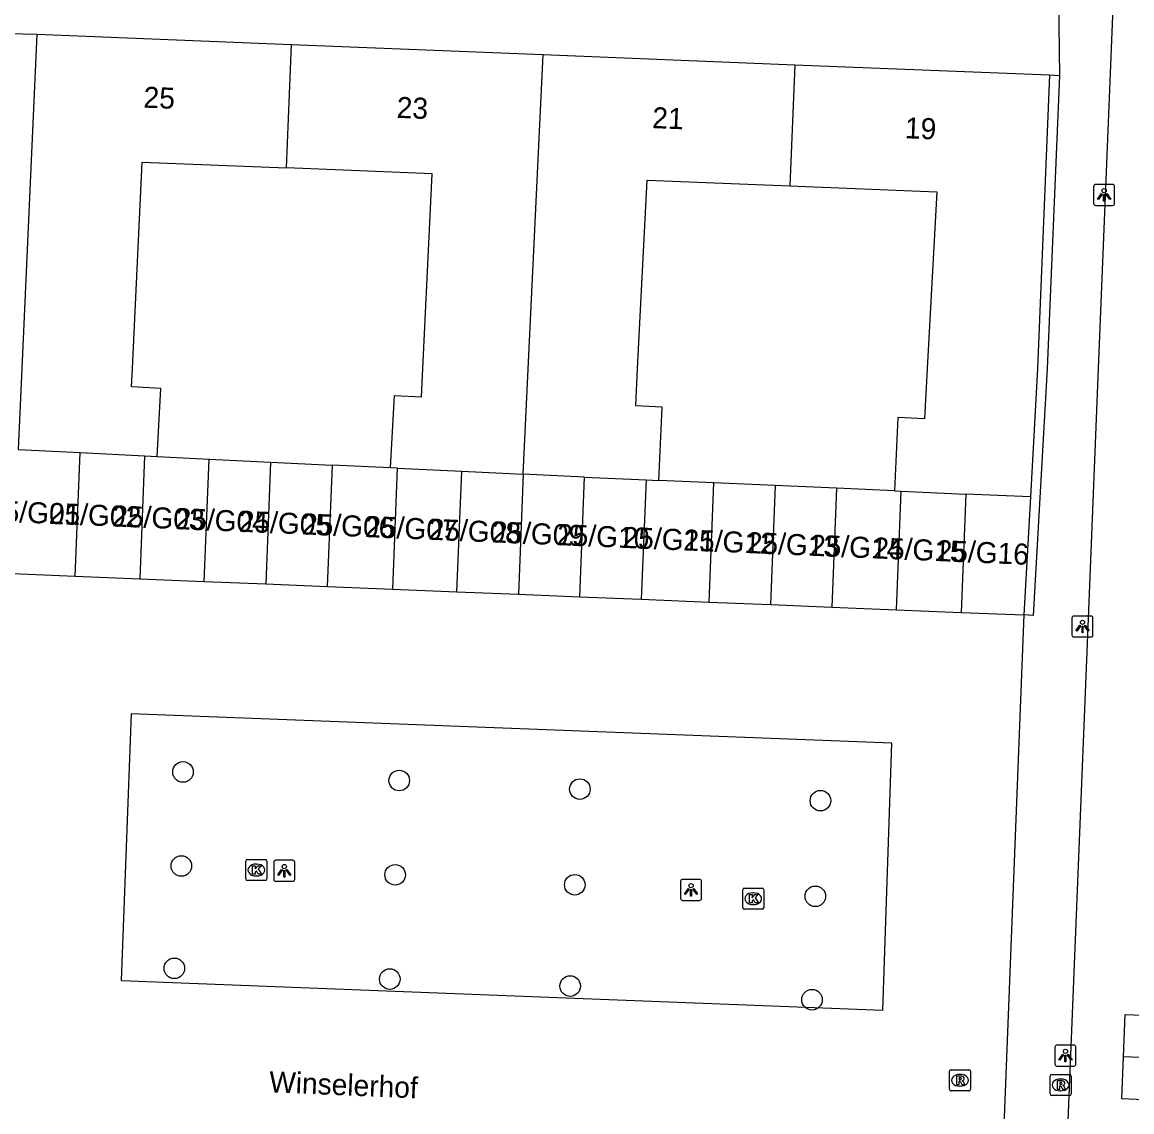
# Model space of a CAD drawing. Extents: x 160787 to 161428, y 386828 to 387483.
# Drawn here: x 161039.4 to 161092.1, y 386964.7 to 387016.5 of the extents above; entities that cross this region are included whole.
import ezdxf

# ---------------------------------------------------------------- set-up
doc = ezdxf.new("R2010")
doc.units = 0
for name, color, linetype in [('IMGEO_Boom', 7, 'Continuous'), ('IMGEO_Kolk', 7, 'Continuous'), ('IMGEO_Lichtpunt', 7, 'Continuous'), ('IMGEO_Openbare_ruimte_label', 7, 'Continuous'), ('IMGEO_Pand', 7, 'Continuous'), ('IMGEO_Pand_nummerreeks', 7, 'Continuous'), ('IMGEO_Rijbaan_lokaal_open', 7, 'Continuous'), ('IMGEO_Rioolput', 7, 'Continuous'), ('IMGEO_Voetpad_open', 7, 'Continuous')]:
    doc.layers.add(name, color=color, linetype=linetype)

msp = doc.modelspace()

# ---------------------------------------------------------------- linework, layer by layer
at = {"layer": 'IMGEO_Boom'}
for centre in [(161047.048, 386980.829), (161057.319, 386980.421), (161065.902, 386980.013), (161077.328, 386979.464), (161046.97, 386976.36), (161057.126, 386975.939), (161065.658, 386975.467), (161077.084, 386974.919), (161046.637, 386971.497), (161056.87, 386970.987), (161065.44, 386970.655), (161076.929, 386970.005)]:
    msp.add_circle(centre, 0.489, dxfattribs=at)
at = {"layer": 'IMGEO_Kolk'}
for p, q in [((161050.033, 386975.743), (161050.033, 386976.595)), ((161050.108, 386976.669), (161050.96, 386976.669)), ((161050.521, 386976.449), (161050.546, 386976.449)), ((161051.034, 386976.595), (161051.034, 386975.743)), ((161050.544, 386975.889), (161050.519, 386975.889)), ((161050.96, 386975.669), (161050.108, 386975.669)), ((161073.634, 386974.379), (161073.634, 386975.231)), ((161073.709, 386975.305), (161074.561, 386975.305)), ((161074.635, 386975.231), (161074.635, 386974.379)), ((161074.122, 386975.085), (161074.147, 386975.085)), ((161074.561, 386974.305), (161073.709, 386974.305)), ((161074.145, 386974.525), (161074.12, 386974.525))]:
    msp.add_line(p, q, dxfattribs=at)
for points in [[(161050.033, 386975.743), (161050.033, 386976.595)], [(161050.108, 386976.669), (161050.96, 386976.669)], [(161050.354, 386976.369), (161050.477, 386976.369), (161050.477, 386976.218), (161050.607, 386976.369), (161050.771, 386976.369), (161050.625, 386976.218), (161050.778, 386975.969), (161050.626, 386975.969), (161050.541, 386976.133), (161050.477, 386976.066), (161050.477, 386975.969), (161050.354, 386975.969), (161050.354, 386976.369)], [(161051.034, 386976.595), (161051.034, 386975.743)], [(161050.96, 386975.669), (161050.108, 386975.669)], [(161073.634, 386974.379), (161073.634, 386975.231)], [(161073.709, 386975.305), (161074.561, 386975.305)], [(161074.635, 386975.231), (161074.635, 386974.379)], [(161073.955, 386975.005), (161074.078, 386975.005), (161074.078, 386974.854), (161074.208, 386975.005), (161074.372, 386975.005), (161074.226, 386974.854), (161074.379, 386974.605), (161074.227, 386974.605), (161074.142, 386974.769), (161074.078, 386974.702), (161074.078, 386974.605), (161073.955, 386974.605), (161073.955, 386975.005)], [(161074.561, 386974.305), (161073.709, 386974.305)]]:
    msp.add_lwpolyline(points, dxfattribs=at)
for centre, start, end in [((161050.11, 386976.593), 91.552, 178.448), ((161050.11, 386976.593), 91.552, 178.448), ((161050.958, 386976.593), 1.552, 88.448), ((161050.958, 386976.593), 1.552, 88.448), ((161050.11, 386975.745), 181.552, 268.448), ((161050.11, 386975.745), 181.552, 268.448), ((161050.958, 386975.745), 271.552, 358.448), ((161050.958, 386975.745), 271.552, 358.448), ((161073.711, 386975.229), 91.552, 178.448), ((161073.711, 386975.229), 91.552, 178.448), ((161074.559, 386975.229), 1.552, 88.448), ((161074.559, 386975.229), 1.552, 88.448), ((161073.711, 386974.381), 181.552, 268.448), ((161073.711, 386974.381), 181.552, 268.448), ((161074.559, 386974.381), 271.552, 358.448), ((161074.559, 386974.381), 271.552, 358.448)]:
    msp.add_arc(centre, 0.0765, start, end, dxfattribs=at)
for centre, major_axis, ratio, start_param, end_param in [((161050.52, 386976.169), (-0.387, 0.002), 0.722429, 4.712389, 7.853982), ((161050.545, 386976.169), (-0.39, 0.002), 0.717154, 1.570796, 4.712389), ((161074.121, 386974.805), (-0.387, 0.002), 0.722429, 4.712389, 7.853982), ((161074.146, 386974.805), (-0.39, 0.002), 0.717154, 1.570796, 4.712389)]:
    msp.add_ellipse(centre, major_axis=major_axis, ratio=ratio, start_param=start_param, end_param=end_param, dxfattribs=at)
at = {"layer": 'IMGEO_Lichtpunt'}
for p, q in [((161090.305, 387008.651), (161090.305, 387007.844)), ((161090.305, 387008.651), (161090.305, 387007.844)), ((161091.207, 387008.746), (161090.399, 387008.746)), ((161091.207, 387008.746), (161090.399, 387008.746)), ((161091.301, 387007.844), (161091.301, 387008.651)), ((161091.301, 387007.844), (161091.301, 387008.651)), ((161090.399, 387007.75), (161091.207, 387007.75)), ((161090.399, 387007.75), (161091.207, 387007.75)), ((161089.277, 386988.143), (161089.277, 386987.336)), ((161089.277, 386988.143), (161089.277, 386987.336)), ((161090.179, 386988.238), (161089.371, 386988.238)), ((161090.179, 386988.238), (161089.371, 386988.238)), ((161090.273, 386987.336), (161090.273, 386988.143)), ((161090.273, 386987.336), (161090.273, 386988.143)), ((161089.371, 386987.242), (161090.179, 386987.242)), ((161089.371, 386987.242), (161090.179, 386987.242)), ((161051.361, 386976.534), (161051.361, 386975.727)), ((161051.361, 386976.534), (161051.361, 386975.727)), ((161052.263, 386976.629), (161051.455, 386976.629)), ((161052.263, 386976.629), (161051.455, 386976.629)), ((161052.357, 386975.727), (161052.357, 386976.534)), ((161052.357, 386975.727), (161052.357, 386976.534)), ((161051.455, 386975.633), (161052.263, 386975.633)), ((161051.455, 386975.633), (161052.263, 386975.633)), ((161070.684, 386975.628), (161070.684, 386974.821)), ((161070.684, 386975.628), (161070.684, 386974.821)), ((161071.586, 386975.723), (161070.778, 386975.723)), ((161071.586, 386975.723), (161070.778, 386975.723)), ((161071.68, 386974.821), (161071.68, 386975.628)), ((161071.68, 386974.821), (161071.68, 386975.628)), ((161070.778, 386974.727), (161071.586, 386974.727)), ((161070.778, 386974.727), (161071.586, 386974.727)), ((161089.369, 386967.847), (161088.561, 386967.847)), ((161089.369, 386967.847), (161088.561, 386967.847)), ((161088.467, 386967.752), (161088.467, 386966.945)), ((161088.467, 386967.752), (161088.467, 386966.945)), ((161089.463, 386966.945), (161089.463, 386967.752)), ((161089.463, 386966.945), (161089.463, 386967.752)), ((161088.561, 386966.851), (161089.369, 386966.851)), ((161088.561, 386966.851), (161089.369, 386966.851))]:
    msp.add_line(p, q, dxfattribs=at)
for points in [[(161090.679, 387008.315), (161090.718, 387008.287), (161090.53, 387008.025), (161090.492, 387008.052), (161090.679, 387008.315)], [(161090.781, 387008.267), (161090.828, 387008.267), (161090.828, 387007.945), (161090.781, 387007.945), (161090.781, 387008.267)], [(161090.891, 387008.287), (161090.929, 387008.314), (161091.116, 387008.052), (161091.077, 387008.024), (161090.891, 387008.287)], [(161089.651, 386987.807), (161089.69, 386987.779), (161089.502, 386987.517), (161089.464, 386987.544), (161089.651, 386987.807)], [(161089.753, 386987.759), (161089.8, 386987.759), (161089.8, 386987.437), (161089.753, 386987.437), (161089.753, 386987.759)], [(161089.863, 386987.779), (161089.901, 386987.806), (161090.088, 386987.544), (161090.049, 386987.516), (161089.863, 386987.779)], [(161051.735, 386976.198), (161051.774, 386976.17), (161051.586, 386975.908), (161051.548, 386975.935), (161051.735, 386976.198)], [(161051.837, 386976.15), (161051.884, 386976.15), (161051.884, 386975.828), (161051.837, 386975.828), (161051.837, 386976.15)], [(161051.947, 386976.17), (161051.985, 386976.197), (161052.172, 386975.935), (161052.133, 386975.907), (161051.947, 386976.17)], [(161071.058, 386975.292), (161071.097, 386975.264), (161070.909, 386975.002), (161070.871, 386975.029), (161071.058, 386975.292)], [(161071.16, 386975.244), (161071.207, 386975.244), (161071.207, 386974.922), (161071.16, 386974.922), (161071.16, 386975.244)], [(161071.27, 386975.264), (161071.308, 386975.291), (161071.495, 386975.029), (161071.456, 386975.001), (161071.27, 386975.264)], [(161088.841, 386967.416), (161088.88, 386967.388), (161088.692, 386967.126), (161088.654, 386967.153), (161088.841, 386967.416)], [(161088.943, 386967.368), (161088.99, 386967.368), (161088.99, 386967.046), (161088.943, 386967.046), (161088.943, 386967.368)], [(161089.053, 386967.388), (161089.091, 386967.415), (161089.278, 386967.153), (161089.239, 386967.125), (161089.053, 386967.388)]]:
    msp.add_lwpolyline(points, dxfattribs=at)
for centre in [(161090.804, 387008.449), (161089.776, 386987.941), (161051.86, 386976.332), (161071.183, 386975.426), (161088.966, 386967.55)]:
    msp.add_circle(centre, 0.0994, dxfattribs=at)
for centre, start, end in [((161090.399, 387008.651), 90, 180), ((161090.399, 387008.651), 90, 180), ((161091.207, 387008.651), 0, 90), ((161091.207, 387008.651), 0, 90), ((161090.399, 387007.844), 180, 270), ((161090.399, 387007.844), 180, 270), ((161091.207, 387007.844), 270, 0), ((161091.207, 387007.844), 270, 360), ((161089.371, 386988.143), 90, 180), ((161089.371, 386988.143), 90, 180), ((161090.179, 386988.143), 0, 90), ((161090.179, 386988.143), 0, 90), ((161089.371, 386987.336), 180, 270), ((161089.371, 386987.336), 180, 270), ((161090.179, 386987.336), 270, 0), ((161090.179, 386987.336), 270, 360), ((161051.455, 386976.534), 90, 180), ((161051.455, 386976.534), 90, 180), ((161052.263, 386976.534), 0, 90), ((161052.263, 386976.534), 0, 90), ((161051.455, 386975.727), 180, 270), ((161051.455, 386975.727), 180, 270), ((161052.263, 386975.727), 270, 0), ((161052.263, 386975.727), 270, 360), ((161070.778, 386975.628), 90, 180), ((161070.778, 386975.628), 90, 180), ((161071.586, 386975.628), 0, 90), ((161071.586, 386975.628), 0, 90), ((161070.778, 386974.821), 180, 270), ((161070.778, 386974.821), 180, 270), ((161071.586, 386974.821), 270, 0), ((161071.586, 386974.821), 270, 360), ((161088.561, 386967.752), 90, 180), ((161088.561, 386967.752), 90, 180), ((161089.369, 386967.752), 0, 90), ((161089.369, 386967.752), 0, 90), ((161088.561, 386966.945), 180, 270), ((161088.561, 386966.945), 180, 270), ((161089.369, 386966.945), 270, 0), ((161089.369, 386966.945), 270, 360)]:
    msp.add_arc(centre, 0.0946, start, end, dxfattribs=at)
at = {"layer": 'IMGEO_Pand'}
for points in [[(161040.103, 387015.882), (161039.388, 387000), (161039.215, 386996.146)], [(161040.103, 387015.882), (161052.204, 387015.396)], [(161051.968, 387009.53), (161052.204, 387015.396)], [(161052.204, 387015.396), (161064.155, 387014.915)], [(161063.211, 386994.982), (161064.155, 387014.915)], [(161064.155, 387014.915), (161076.105, 387014.435)], [(161076.105, 387014.435), (161075.874, 387008.682)], [(161076.105, 387014.435), (161088.206, 387013.949)], [(161088.206, 387013.949), (161087.646, 387000), (161087.302, 386993.901)], [(161045.821, 386995.82), (161045.999, 386999.046), (161044.6, 386999.123), (161044.649, 387000), (161045.111, 387009.805), (161051.968, 387009.53)], [(161056.901, 386995.279), (161057.091, 386998.718), (161058.371, 386998.647), (161058.436, 387000), (161058.877, 387009.252), (161051.968, 387009.53)], [(161069.649, 386994.678), (161069.814, 386998.164), (161068.561, 386998.223), (161068.646, 387000), (161069.098, 387008.954), (161075.874, 387008.682)], [(161075.874, 387008.682), (161082.855, 387008.401), (161082.398, 387000), (161082.268, 386997.606), (161081.011, 386997.665), (161080.847, 386994.185)], [(161039.215, 386996.146), (161042.162, 386996.001)], [(161041.927, 386990.138), (161042.162, 386996.001)], [(161042.162, 386996.001), (161045.227, 386995.849)], [(161045.227, 386995.849), (161044.994, 386990.012)], [(161045.227, 386995.849), (161045.821, 386995.82)], [(161045.821, 386995.82), (161048.293, 386995.698)], [(161048.06, 386989.886), (161048.293, 386995.698)], [(161048.293, 386995.698), (161051.21, 386995.554)], [(161051.21, 386995.554), (161050.977, 386989.766)], [(161051.21, 386995.554), (161054.127, 386995.41)], [(161054.127, 386995.41), (161053.895, 386989.646)], [(161056.901, 386995.279), (161054.127, 386995.41)], [(161057.242, 386995.263), (161056.901, 386995.279)], [(161057.011, 386989.518), (161057.242, 386995.263)], [(161057.242, 386995.263), (161060.294, 386995.119)], [(161060.064, 386989.393), (161060.294, 386995.119)], [(161060.294, 386995.119), (161063.211, 386994.982)], [(161063.211, 386994.982), (161062.981, 386989.273)], [(161066.127, 386994.844), (161063.211, 386994.982)], [(161065.899, 386989.153), (161066.127, 386994.844)], [(161066.127, 386994.844), (161069.044, 386994.707)], [(161069.044, 386994.707), (161068.817, 386989.033)], [(161069.044, 386994.707), (161069.649, 386994.678)], [(161072.262, 386994.563), (161069.649, 386994.678)], [(161072.035, 386988.901), (161072.262, 386994.563)], [(161075.179, 386994.435), (161072.262, 386994.563)], [(161075.179, 386994.435), (161074.953, 386988.781)], [(161078.098, 386994.306), (161075.179, 386994.435)], [(161078.098, 386994.306), (161077.871, 386988.661)], [(161080.847, 386994.185), (161078.098, 386994.306)], [(161080.847, 386994.185), (161081.165, 386994.171)], [(161080.939, 386988.535), (161081.165, 386994.171)], [(161081.165, 386994.171), (161084.233, 386994.036)], [(161084.233, 386994.036), (161084.007, 386988.409)], [(161087.302, 386993.901), (161084.233, 386994.036)], [(161087.302, 386993.901), (161086.985, 386988.287)], [(161038.95, 386990.26), (161041.927, 386990.138)], [(161041.927, 386990.138), (161044.994, 386990.012)], [(161044.994, 386990.012), (161048.06, 386989.886)], [(161048.06, 386989.886), (161050.977, 386989.766)], [(161050.977, 386989.766), (161053.895, 386989.646)], [(161053.895, 386989.646), (161057.011, 386989.518)], [(161057.011, 386989.518), (161060.064, 386989.393)], [(161060.064, 386989.393), (161062.981, 386989.273)], [(161062.981, 386989.273), (161065.899, 386989.153)], [(161065.899, 386989.153), (161068.817, 386989.033)], [(161068.817, 386989.033), (161072.035, 386988.901)], [(161072.035, 386988.901), (161074.953, 386988.781)], [(161074.953, 386988.781), (161077.871, 386988.661)], [(161077.871, 386988.661), (161080.939, 386988.535)], [(161080.939, 386988.535), (161084.007, 386988.409)], [(161084.007, 386988.409), (161086.985, 386988.287)], [(161091.722, 386967.298), (161091.805, 386969.307), (161094.274, 386969.205), (161094.46, 386973.708)], [(161093.874, 386960.552), (161094.065, 386965.19), (161091.639, 386965.29), (161091.722, 386967.298)], [(161106.672, 386966.677), (161091.722, 386967.298)]]:
    msp.add_lwpolyline(points, dxfattribs=at)
at = {"layer": 'IMGEO_Rijbaan_lokaal_open'}
for points in [[(161086.985, 386988.287), (161085.893, 386960.371)], [(161080.726, 386982.195), (161044.583, 386983.593), (161044.106, 386970.918), (161080.287, 386969.503), (161080.726, 386982.195)]]:
    msp.add_lwpolyline(points, dxfattribs=at)
at = {"layer": 'IMGEO_Rioolput'}
for p, q in [((161083.457, 386965.751), (161083.457, 386966.603)), ((161083.532, 386966.677), (161084.384, 386966.677)), ((161083.945, 386966.457), (161083.97, 386966.457)), ((161084.458, 386966.603), (161084.458, 386965.751)), ((161088.237, 386965.528), (161088.237, 386966.38)), ((161088.312, 386966.454), (161089.164, 386966.454)), ((161089.238, 386966.38), (161089.238, 386965.528)), ((161083.968, 386965.897), (161083.943, 386965.897)), ((161088.725, 386966.234), (161088.75, 386966.234)), ((161084.384, 386965.677), (161083.532, 386965.677)), ((161089.164, 386965.454), (161088.312, 386965.454)), ((161088.748, 386965.674), (161088.723, 386965.674))]:
    msp.add_line(p, q, dxfattribs=at)
for points in [[(161083.457, 386965.751), (161083.457, 386966.603)], [(161083.532, 386966.677), (161084.384, 386966.677)], [(161084.046, 386966.375), (161083.794, 386966.377), (161083.794, 386965.977)], [(161083.972, 386966.296), (161083.918, 386966.296), (161083.918, 386966.215)], [(161084.458, 386966.603), (161084.458, 386965.751)], [(161088.237, 386965.528), (161088.237, 386966.38)], [(161088.312, 386966.454), (161089.164, 386966.454)], [(161089.238, 386966.38), (161089.238, 386965.528)], [(161083.794, 386965.977), (161083.918, 386965.977), (161083.918, 386966.139), (161083.929, 386966.139)], [(161083.918, 386966.215), (161083.97, 386966.215)], [(161083.976, 386966.11), (161084.047, 386965.977), (161084.187, 386965.977), (161084.122, 386966.103)], [(161088.826, 386966.152), (161088.574, 386966.154), (161088.574, 386965.754)], [(161088.574, 386965.754), (161088.698, 386965.754), (161088.698, 386965.916), (161088.709, 386965.916)], [(161088.752, 386966.073), (161088.698, 386966.073), (161088.698, 386965.992)], [(161088.698, 386965.992), (161088.75, 386965.992)], [(161088.756, 386965.887), (161088.827, 386965.754), (161088.967, 386965.754), (161088.902, 386965.88)], [(161084.384, 386965.677), (161083.532, 386965.677)], [(161089.164, 386965.454), (161088.312, 386965.454)]]:
    msp.add_lwpolyline(points, dxfattribs=at)
for centre, radius, start, end in [((161083.534, 386966.601), 0.0765, 91.552, 178.448), ((161083.534, 386966.601), 0.0765, 91.552, 178.448), ((161083.978, 386966.2), 0.0964, 77.0061, 93.1865), ((161083.992, 386966.257), 0.0378, 276.6634, 79.6772), ((161084.045, 386966.265), 0.109, 350.3612, 89.416), ((161084.382, 386966.601), 0.0765, 1.552, 88.448), ((161084.382, 386966.601), 0.0765, 1.552, 88.448), ((161088.314, 386966.378), 0.0765, 91.552, 178.448), ((161088.314, 386966.378), 0.0765, 91.552, 178.448), ((161089.162, 386966.378), 0.0765, 1.552, 88.448), ((161089.162, 386966.378), 0.0765, 1.552, 88.448), ((161083.534, 386965.753), 0.0765, 181.552, 268.448), ((161083.534, 386965.753), 0.0765, 181.552, 268.448), ((161083.928, 386966.086), 0.0533, 26.0293, 88.6989), ((161083.954, 386966.404), 0.19, 274.7715, 282.9687), ((161084.043, 386966.265), 0.112, 277.5842, 350.9817), ((161084.027, 386966.05), 0.108, 29.5134, 73.7905), ((161084.382, 386965.753), 0.0765, 271.552, 358.448), ((161084.382, 386965.753), 0.0765, 271.552, 358.448), ((161088.708, 386965.863), 0.0533, 26.0293, 88.6989), ((161088.734, 386966.181), 0.19, 274.7715, 282.9687), ((161088.758, 386965.977), 0.0964, 77.0061, 93.1865), ((161088.772, 386966.034), 0.0378, 276.6634, 79.6772), ((161088.825, 386966.042), 0.109, 350.3612, 89.416), ((161088.823, 386966.042), 0.112, 277.5842, 350.9817), ((161088.807, 386965.827), 0.108, 29.5134, 73.7905), ((161088.314, 386965.53), 0.0765, 181.552, 268.448), ((161088.314, 386965.53), 0.0765, 181.552, 268.448), ((161089.162, 386965.53), 0.0765, 271.552, 358.448), ((161089.162, 386965.53), 0.0765, 271.552, 358.448)]:
    msp.add_arc(centre, radius, start, end, dxfattribs=at)
for centre, major_axis, ratio, start_param, end_param in [((161083.944, 386966.177), (-0.387, 0.002), 0.722429, 4.712389, 7.853982), ((161083.969, 386966.177), (-0.39, 0.002), 0.717154, 1.570796, 4.712389), ((161088.724, 386965.954), (-0.387, 0.002), 0.722429, 4.712389, 7.853982), ((161088.749, 386965.954), (-0.39, 0.002), 0.717154, 1.570796, 4.712389)]:
    msp.add_ellipse(centre, major_axis=major_axis, ratio=ratio, start_param=start_param, end_param=end_param, dxfattribs=at)
at = {"layer": 'IMGEO_Voetpad_open'}
for points in [[(161092.128, 387039.776), (161090.524, 387000), (161090.045, 386988.116), (161088.04, 386938.415)], [(161088.605, 387019.918), (161088.679, 387013.929)], [(161030.281, 387016.134), (161030.788, 387016.117), (161040.103, 387015.882)], [(161088.679, 387013.929), (161088.093, 387000), (161087.431, 386988.262), (161086.985, 386988.287)], [(161088.206, 387013.949), (161088.679, 387013.929)]]:
    msp.add_lwpolyline(points, dxfattribs=at)

# ---------------------------------------------------------------- texts
at = {"layer": 'IMGEO_Openbare_ruimte_label'}
msp.add_text('Winselerhof', height=1, rotation=357.6498, dxfattribs=at).set_placement((161051.126, 386965.607))
at = {"layer": 'IMGEO_Pand_nummerreeks'}
for s, rotation, p in [('25', 357.6988, (161045.158, 387012.397)), ('23', 357.6988, (161057.184, 387011.913)), ('21', 357.6988, (161069.323, 387011.425)), ('19', 357.6988, (161081.327, 387010.943)), ('25/G01', 357.594, (161037.771, 386992.746)), ('25/G02', 357.594, (161040.659, 386992.624)), ('25/G03', 357.594, (161043.671, 386992.498)), ('25/G04', 357.594, (161046.676, 386992.371)), ('25/G05', 357.594, (161049.681, 386992.245)), ('25/G06', 357.594, (161052.686, 386992.119)), ('25/G07', 357.594, (161055.691, 386991.993)), ('25/G08', 357.594, (161058.699, 386991.866)), ('25/G09', 357.594, (161061.698, 386991.74)), ('25/G10', 357.594, (161064.8, 386991.61)), ('25/G11', 357.594, (161067.912, 386991.479)), ('25/G12', 357.594, (161070.801, 386991.358)), ('25/G13', 357.594, (161073.812, 386991.231)), ('25/G14', 357.594, (161076.817, 386991.105)), ('25/G15', 357.594, (161079.822, 386990.979)), ('25/G16', 357.594, (161082.827, 386990.852))]:
    msp.add_text(s, height=1, rotation=rotation, dxfattribs=at).set_placement(p)

doc.saveas('drawing.dxf')
